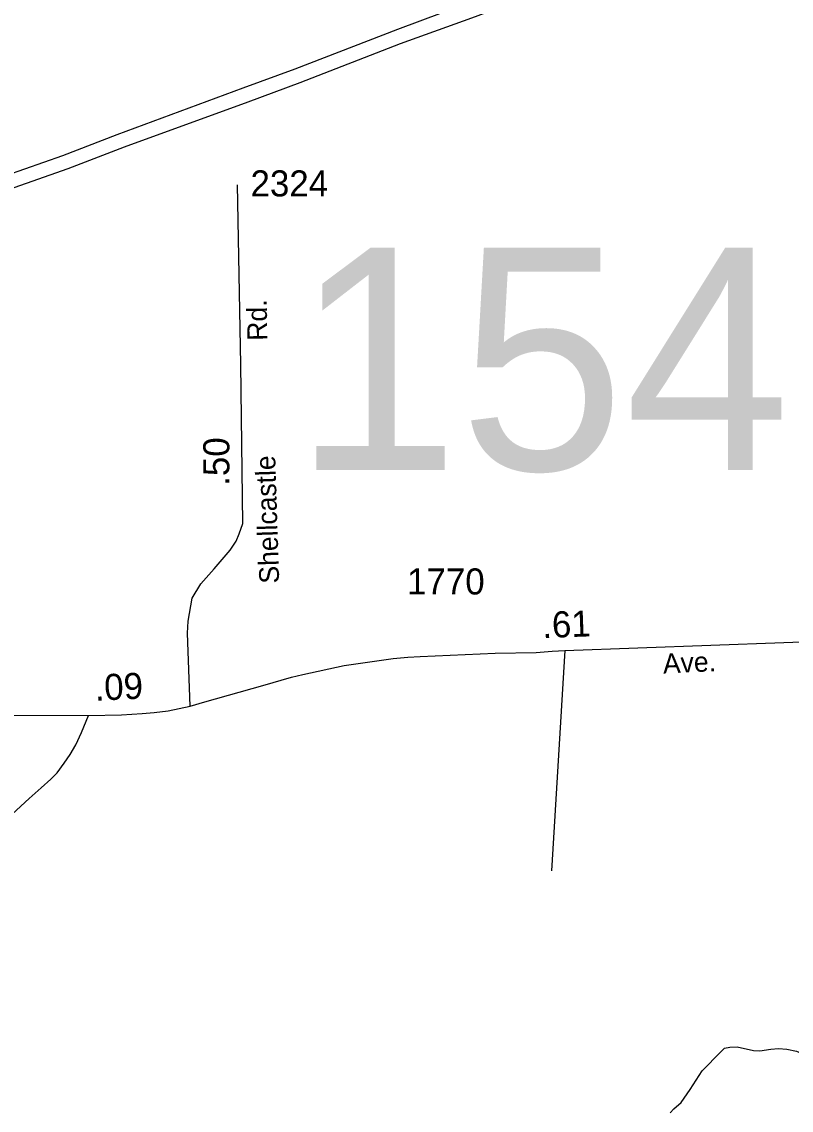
# Model space of a CAD drawing. Extents: x 2220236 to 2384410, y 720751 to 894131.
# Drawn here: x 2322567 to 2326254, y 808018 to 813234 of the extents above; entities that cross this region are included whole.
import ezdxf

# ---------------------------------------------------------------- set-up
doc = ezdxf.new("R2010")
doc.units = 0
doc.layers.add('Default', color=7, linetype='Continuous')

msp = doc.modelspace()

# ---------------------------------------------------------------- linework, layer by layer
at = {"layer": 'Default'}
msp.add_line((2325168.5, 810222), (2325104.7, 809165.6), dxfattribs=at)
for points in [[(2325096.7, 813467), (2324935.5, 813408.1), (2324688.4, 813317.1), (2324367.9, 813196.7), (2323875.6, 813007.5), (2323625.9, 812915.5), (2323023.3, 812691.9), (2322762.5, 812591.8), (2322489.6, 812495.7)], [(2322503.7, 812430), (2322788.8, 812531.1), (2323060, 812635.1), (2323652.5, 812851.1), (2323900.8, 812943.8), (2324381, 813129.9), (2324723.2, 813253.3), (2324943.6, 813334.3), (2325087.8, 813389.2)], [(2323373.5, 809954.5), (2323360.6, 810303.6), (2323363.6, 810362.6), (2323384, 810472), (2323425.7, 810540.5), (2323489.1, 810612.3), (2323565.7, 810702), (2323594.2, 810745.3), (2323608.9, 810780.2), (2323626.9, 810829.8), (2323617.4, 811592.1), (2323601, 812452.7)], [(2323373.5, 809954.5), (2323443.6, 809976), (2323721.5, 810053.8), (2323859.4, 810092.7), (2323913.8, 810106.3), (2324112, 810149.1), (2324347.1, 810183.1), (2324417.1, 810188.9), (2324475.3, 810192.8), (2324834.8, 810208.4), (2325031, 810212.3), (2325108.8, 810218.1), (2325169, 810222), (2326568.2, 810272.9)], [(2319880.8, 809919.2), (2321050.2, 809915.1), (2322886.7, 809910.1)], [(2322521.4, 809437.1), (2322602.7, 809512), (2322660.2, 809562.7), (2322705.6, 809603.9), (2322737.3, 809635.6), (2322770, 809682), (2322799.6, 809723.2), (2322826, 809768.6), (2322853.5, 809827.8), (2322886.7, 809910.1)], [(2322886.7, 809910.1), (2323045.1, 809912.2), (2323143.3, 809918.6), (2323201.4, 809923.8), (2323268.9, 809932.3), (2323373.5, 809954.5)], [(2325673, 808006.2), (2325690.6, 808024.5), (2325726.4, 808054.8), (2325769.7, 808117.2), (2325826.6, 808207.7), (2325915.7, 808298.8), (2325933.5, 808314.9), (2325959.4, 808321.2), (2325995.4, 808321.7), (2326073.5, 808304.5), (2326103.6, 808302.7), (2326155.5, 808311.4), (2326193.4, 808313.8), (2326233.4, 808310.2), (2326279.6, 808300.7), (2326297.5, 808292.8), (2326345.6, 808281.4)]]:
    msp.add_lwpolyline(points, dxfattribs=at)

# ---------------------------------------------------------------- texts
for s, height, p in [('2324', 125, (2323663.1, 812397)), ('154', 1066.27, (2323869.8, 811085.6)), ('1770', 125, (2324413.1, 810489.7))]:
    msp.add_text(s, height=height, dxfattribs=at).set_placement(p)
for s, height, rotation, p in [('Rd.', 95, 90.8453, (2323743.5, 811706.2)), ('.50', 125, 89.9884, (2323561.7, 811010.4)), ('Shellcastle', 95, 91.8182, (2323800.6, 810543.4)), ('.61', 125, 2.0829, (2325062.9, 810280.7)), ('Ave.', 95, 2.6571, (2325641.1, 810110.7)), ('.09', 125, 2.6871, (2322918.6, 809980.2))]:
    msp.add_text(s, height=height, rotation=rotation, dxfattribs=at).set_placement(p)

doc.saveas('drawing.dxf')
